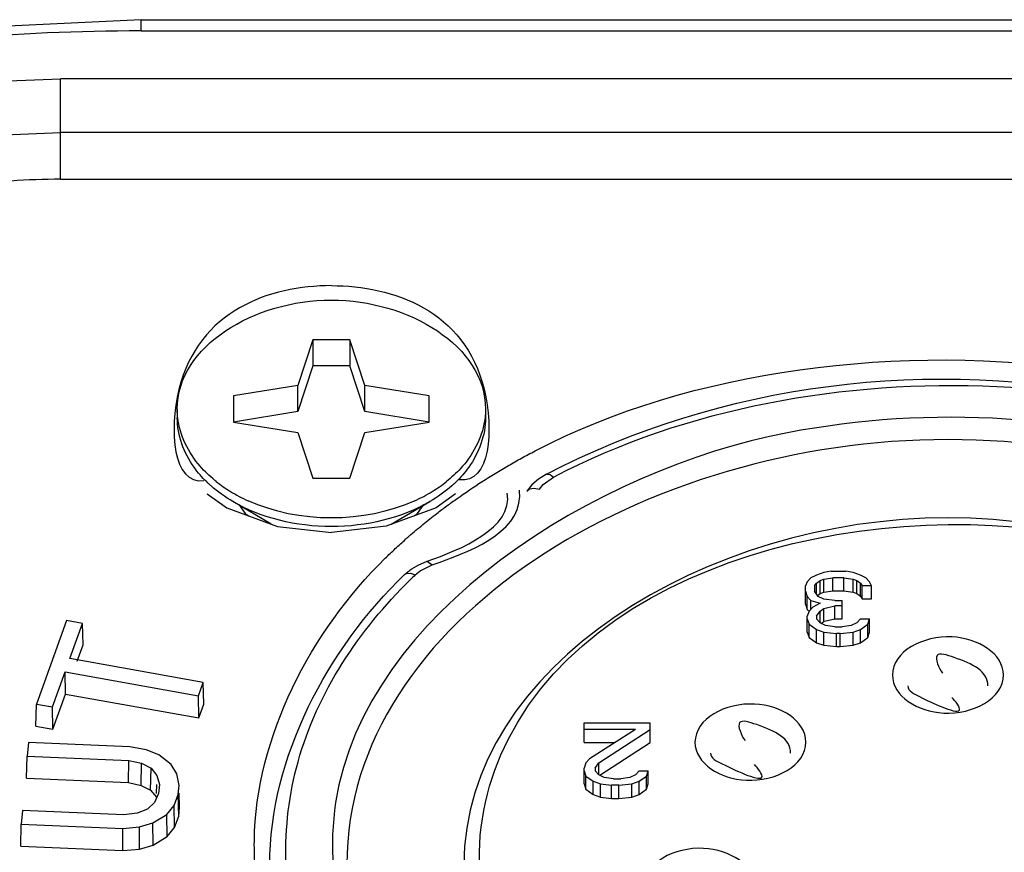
# Paper-space layout 'Sheet' of a CAD drawing. Header units: inches. Extents: x 0.2 to 10.8, y 0.2 to 8.3.
# Tile 425 of 545: x 7.5217 to 7.5855, y 5.4866 to 5.5406. Entities that reach past the tile are written whole.
import ezdxf

# ---------------------------------------------------------------- set-up
doc = ezdxf.new("R2010")
doc.units = ezdxf.units.IN
doc.header["$MEASUREMENT"] = 0
doc.layers.get('0').update_dxf_attribs({"lineweight": 5})
doc.layers.add('02___PRT_ALL_AXES', color=7, linetype='Continuous')

psp = doc.layouts.new('Sheet')

# ---------------------------------------------------------------- linework, layer by layer
at = {"color": 0, "linetype": 'ByBlock', "lineweight": -3}
for p, q in [((7.52953214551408, 5.539843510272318), (7.52953214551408, 5.540569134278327)), ((7.52953214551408, 5.540569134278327), (7.890222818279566, 5.540569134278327)), ((7.52953214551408, 5.539843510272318), (7.890222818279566, 5.539843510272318)), ((7.524309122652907, 5.530214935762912), (7.524309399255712, 5.53672244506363)), ((7.895445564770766, 5.536722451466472), (7.524309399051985, 5.536722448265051)), ((7.895445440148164, 5.533245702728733), (7.524309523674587, 5.533245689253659)), ((7.524309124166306, 5.530214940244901), (7.895445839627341, 5.530214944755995)), ((7.540677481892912, 5.519800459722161), (7.539710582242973, 5.516842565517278)), ((7.540677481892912, 5.519800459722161), (7.540677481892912, 5.518103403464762)), ((7.54307748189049, 5.519800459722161), (7.540677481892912, 5.519800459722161)), ((7.54307748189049, 5.519800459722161), (7.54307748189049, 5.518103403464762)), ((7.544044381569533, 5.516842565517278), (7.54307748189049, 5.519800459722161)), ((7.540677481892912, 5.518103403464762), (7.539710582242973, 5.515145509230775)), ((7.54307748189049, 5.518103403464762), (7.540677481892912, 5.518103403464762)), ((7.544044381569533, 5.515145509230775), (7.54307748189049, 5.518103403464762)), ((7.539710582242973, 5.516842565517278), (7.53552748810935, 5.516158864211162)), ((7.539710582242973, 5.515145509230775), (7.539710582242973, 5.516842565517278)), ((7.544044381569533, 5.515145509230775), (7.544044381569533, 5.516842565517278)), ((7.548227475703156, 5.516158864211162), (7.544044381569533, 5.516842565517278)), ((7.53552748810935, 5.516158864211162), (7.53552748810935, 5.514461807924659)), ((7.548227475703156, 5.514461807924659), (7.548227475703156, 5.516158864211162)), ((7.531877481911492, 5.515310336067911), (7.531877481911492, 5.514744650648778)), ((7.539710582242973, 5.515145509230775), (7.53552748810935, 5.514461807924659)), ((7.548227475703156, 5.514461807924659), (7.544044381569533, 5.515145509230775)), ((7.551877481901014, 5.515310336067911), (7.551877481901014, 5.514744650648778)), ((7.53552748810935, 5.514461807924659), (7.539710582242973, 5.513778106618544)), ((7.544044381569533, 5.513778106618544), (7.548227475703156, 5.514461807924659)), ((7.539710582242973, 5.513778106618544), (7.540677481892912, 5.510820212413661)), ((7.54307748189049, 5.510820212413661), (7.544044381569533, 5.513778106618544)), ((7.540677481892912, 5.510820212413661), (7.54307748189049, 5.510820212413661)), ((7.555374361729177, 5.510116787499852), (7.555617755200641, 5.510409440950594)), ((7.555617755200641, 5.510409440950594), (7.556288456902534, 5.510896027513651)), ((7.533827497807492, 5.509809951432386), (7.535085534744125, 5.5089068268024)), ((7.549929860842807, 5.509817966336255), (7.548669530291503, 5.508906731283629)), ((7.537967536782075, 5.507848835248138), (7.535487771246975, 5.509305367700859)), ((7.535877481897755, 5.509113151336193), (7.536292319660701, 5.5085374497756)), ((7.545762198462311, 5.507834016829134), (7.548267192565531, 5.509305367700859)), ((7.547462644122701, 5.5085374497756), (7.547877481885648, 5.509113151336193)), ((7.536292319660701, 5.5085374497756), (7.536502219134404, 5.508386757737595)), ((7.547244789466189, 5.508381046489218), (7.547462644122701, 5.5085374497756)), ((7.548097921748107, 5.505439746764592), (7.548422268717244, 5.50520091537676)), ((7.547320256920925, 5.504554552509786), (7.547635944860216, 5.504810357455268)), ((7.547635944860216, 5.504810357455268), (7.548422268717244, 5.50520091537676)), ((7.573819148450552, 5.50470253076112), (7.573342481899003, 5.504530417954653)), ((7.574295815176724, 5.504788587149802), (7.573819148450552, 5.50470253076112)), ((7.574295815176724, 5.504788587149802), (7.575249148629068, 5.504788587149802)), ((7.575725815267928, 5.50470253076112), (7.575249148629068, 5.504788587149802)), ((7.576202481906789, 5.504530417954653), (7.575725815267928, 5.50470253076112)), ((7.572746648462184, 5.50410013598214), (7.572627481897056, 5.503841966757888)), ((7.572984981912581, 5.504358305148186), (7.572746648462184, 5.50410013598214)), ((7.573342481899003, 5.504530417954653), (7.572984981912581, 5.504358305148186)), ((7.573223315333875, 5.503841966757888), (7.573342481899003, 5.504014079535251)), ((7.573342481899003, 5.504014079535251), (7.5735808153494, 5.504186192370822)), ((7.573342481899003, 5.503325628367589), (7.573342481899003, 5.504014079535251)), ((7.5735808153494, 5.504186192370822), (7.573819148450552, 5.504272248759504)), ((7.5735808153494, 5.503337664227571), (7.5735808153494, 5.504186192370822)), ((7.573819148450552, 5.504272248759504), (7.574414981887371, 5.504358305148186)), ((7.573819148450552, 5.503423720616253), (7.573819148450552, 5.504272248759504)), ((7.574414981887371, 5.503509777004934), (7.574414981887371, 5.504358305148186)), ((7.575129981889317, 5.504358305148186), (7.574414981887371, 5.504358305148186)), ((7.575129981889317, 5.503509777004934), (7.575129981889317, 5.504358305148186)), ((7.575129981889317, 5.504358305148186), (7.575725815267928, 5.504272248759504)), ((7.575725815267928, 5.503423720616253), (7.575725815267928, 5.504272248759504)), ((7.575725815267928, 5.504272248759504), (7.575964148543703, 5.504186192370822)), ((7.575964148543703, 5.503337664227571), (7.575964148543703, 5.504186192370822)), ((7.575964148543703, 5.504186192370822), (7.576202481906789, 5.504014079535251)), ((7.57655998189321, 5.504358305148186), (7.576202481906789, 5.504530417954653)), ((7.576202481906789, 5.503165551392), (7.576202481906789, 5.504014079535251)), ((7.576202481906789, 5.504014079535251), (7.576321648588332, 5.503841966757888)), ((7.576798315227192, 5.50410013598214), (7.57655998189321, 5.504358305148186)), ((7.576917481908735, 5.503841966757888), (7.576798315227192, 5.50410013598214)), ((7.572627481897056, 5.502649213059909), (7.572627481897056, 5.503841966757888)), ((7.572627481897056, 5.50349774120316), (7.572746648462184, 5.503153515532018)), ((7.573223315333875, 5.503841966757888), (7.573223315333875, 5.50349774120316)), ((7.57346164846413, 5.503153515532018), (7.573223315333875, 5.50349774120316)), ((7.57341509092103, 5.503217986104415), (7.5735808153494, 5.503337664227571)), ((7.5735808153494, 5.503337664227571), (7.573819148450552, 5.503423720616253)), ((7.573819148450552, 5.503423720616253), (7.574414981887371, 5.503509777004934)), ((7.574414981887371, 5.503509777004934), (7.575129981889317, 5.503509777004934)), ((7.575129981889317, 5.503509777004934), (7.575725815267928, 5.503423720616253)), ((7.575725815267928, 5.503423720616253), (7.575964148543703, 5.503337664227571)), ((7.575964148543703, 5.503337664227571), (7.576202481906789, 5.503165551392)), ((7.576321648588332, 5.502993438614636), (7.576321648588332, 5.503841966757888)), ((7.576917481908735, 5.503841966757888), (7.576321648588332, 5.503841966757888)), ((7.576917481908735, 5.502993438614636), (7.576917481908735, 5.503841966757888)), ((7.572746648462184, 5.502304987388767), (7.572746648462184, 5.503153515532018)), ((7.572746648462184, 5.503153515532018), (7.572984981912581, 5.502895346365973)), ((7.572984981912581, 5.50233597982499), (7.572984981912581, 5.502895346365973)), ((7.572984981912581, 5.502895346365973), (7.5735808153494, 5.502723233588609)), ((7.5735808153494, 5.502723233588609), (7.573104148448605, 5.50246506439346)), ((7.573819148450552, 5.502981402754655), (7.57346164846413, 5.503153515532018)), ((7.574534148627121, 5.502895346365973), (7.573819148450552, 5.502981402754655)), ((7.574534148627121, 5.502895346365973), (7.57501081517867, 5.502895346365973)), ((7.57501081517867, 5.501702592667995), (7.57501081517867, 5.502895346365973)), ((7.576202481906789, 5.503165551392), (7.576321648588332, 5.502993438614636)), ((7.576321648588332, 5.502993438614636), (7.576917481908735, 5.502993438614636)), ((7.572627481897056, 5.502649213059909), (7.572746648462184, 5.502304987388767)), ((7.572746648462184, 5.502304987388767), (7.572831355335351, 5.502213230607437)), ((7.572865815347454, 5.502206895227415), (7.572746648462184, 5.501862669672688)), ((7.573104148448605, 5.50246506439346), (7.572865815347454, 5.502206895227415)), ((7.573342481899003, 5.501862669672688), (7.5735808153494, 5.502206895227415)), ((7.5735808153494, 5.502206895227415), (7.573819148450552, 5.502379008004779)), ((7.5735808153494, 5.501432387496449), (7.5735808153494, 5.502206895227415)), ((7.573819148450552, 5.502379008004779), (7.574534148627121, 5.502551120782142)), ((7.573819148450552, 5.501530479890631), (7.573819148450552, 5.502379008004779)), ((7.574534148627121, 5.501702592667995), (7.574534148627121, 5.502551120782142)), ((7.57501081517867, 5.502551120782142), (7.574534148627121, 5.502551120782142)), ((7.524696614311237, 5.501593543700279), (7.522748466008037, 5.496167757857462)), ((7.525727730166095, 5.501408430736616), (7.524696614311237, 5.501593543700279)), ((7.524907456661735, 5.499123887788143), (7.525727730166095, 5.501408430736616)), ((7.525770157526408, 5.50001206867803), (7.525727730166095, 5.501408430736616)), ((7.572746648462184, 5.500842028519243), (7.572746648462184, 5.501862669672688)), ((7.572746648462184, 5.501690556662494), (7.572865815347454, 5.501346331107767)), ((7.573342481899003, 5.501862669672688), (7.573342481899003, 5.501690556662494)), ((7.5735808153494, 5.501432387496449), (7.573342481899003, 5.501690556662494)), ((7.573938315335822, 5.501260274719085), (7.5735808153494, 5.501432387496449)), ((7.573642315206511, 5.501402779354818), (7.573819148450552, 5.501530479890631)), ((7.573870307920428, 5.501542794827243), (7.574534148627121, 5.501702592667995)), ((7.574534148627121, 5.501702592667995), (7.57501081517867, 5.501702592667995)), ((7.575964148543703, 5.501432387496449), (7.575606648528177, 5.501260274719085)), ((7.576202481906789, 5.501690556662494), (7.575964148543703, 5.501432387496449)), ((7.576202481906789, 5.501690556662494), (7.576798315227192, 5.501690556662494)), ((7.576679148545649, 5.501346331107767), (7.576798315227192, 5.501690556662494)), ((7.576798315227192, 5.500842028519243), (7.576798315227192, 5.501690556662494)), ((7.572746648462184, 5.500842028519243), (7.572865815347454, 5.500497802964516)), ((7.572865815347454, 5.500497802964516), (7.572865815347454, 5.501346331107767)), ((7.572865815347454, 5.501346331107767), (7.573342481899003, 5.50100210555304)), ((7.573342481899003, 5.500153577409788), (7.573342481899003, 5.50100210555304)), ((7.573342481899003, 5.50100210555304), (7.573819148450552, 5.500829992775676)), ((7.573819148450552, 5.499981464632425), (7.573819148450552, 5.500829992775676)), ((7.573819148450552, 5.500829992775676), (7.574653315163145, 5.500743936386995)), ((7.574534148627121, 5.501174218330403), (7.573938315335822, 5.501260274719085)), ((7.574534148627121, 5.501174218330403), (7.57501081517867, 5.501174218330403)), ((7.574891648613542, 5.500743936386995), (7.575725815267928, 5.500829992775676)), ((7.575606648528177, 5.501260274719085), (7.57501081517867, 5.501174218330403)), ((7.575725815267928, 5.500829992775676), (7.576202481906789, 5.50100210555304)), ((7.575725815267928, 5.499981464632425), (7.575725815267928, 5.500829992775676)), ((7.576202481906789, 5.50100210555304), (7.576679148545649, 5.501346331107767)), ((7.576202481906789, 5.500153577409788), (7.576202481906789, 5.50100210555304)), ((7.576679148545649, 5.500497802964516), (7.576679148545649, 5.501346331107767)), ((7.576679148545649, 5.500497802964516), (7.576798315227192, 5.500842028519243)), ((7.572865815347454, 5.500497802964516), (7.573342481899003, 5.500153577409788)), ((7.573342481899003, 5.500153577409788), (7.573819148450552, 5.499981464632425)), ((7.574653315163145, 5.499895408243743), (7.574653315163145, 5.500743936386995)), ((7.574891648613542, 5.500743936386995), (7.574653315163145, 5.500743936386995)), ((7.574891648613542, 5.499895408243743), (7.574891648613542, 5.500743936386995)), ((7.575725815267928, 5.499981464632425), (7.576202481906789, 5.500153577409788)), ((7.576202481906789, 5.500153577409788), (7.576679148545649, 5.500497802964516)), ((7.525389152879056, 5.498950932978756), (7.525770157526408, 5.50001206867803)), ((7.573819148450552, 5.499981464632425), (7.574653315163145, 5.499895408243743)), ((7.574653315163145, 5.499895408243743), (7.574891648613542, 5.499895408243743)), ((7.574891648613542, 5.499895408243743), (7.575725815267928, 5.499981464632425)), ((7.533568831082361, 5.49756893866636), (7.524907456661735, 5.499123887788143)), ((7.523779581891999, 5.495982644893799), (7.524599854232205, 5.498267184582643)), ((7.524625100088, 5.496822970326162), (7.524599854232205, 5.498267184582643)), ((7.524599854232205, 5.498267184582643), (7.533261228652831, 5.49671223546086)), ((7.533261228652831, 5.49671223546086), (7.533568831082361, 5.49756893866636)), ((7.533611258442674, 5.496172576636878), (7.533568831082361, 5.49756893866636)), ((7.523804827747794, 5.494538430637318), (7.524625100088, 5.496822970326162)), ((7.524625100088, 5.496822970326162), (7.533286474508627, 5.495268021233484)), ((7.533286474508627, 5.495268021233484), (7.533261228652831, 5.49671223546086)), ((7.522706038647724, 5.494735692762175), (7.522748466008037, 5.496167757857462)), ((7.522748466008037, 5.496167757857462), (7.523779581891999, 5.495982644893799)), ((7.523804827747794, 5.494538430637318), (7.523779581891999, 5.495982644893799)), ((7.533286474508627, 5.495268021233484), (7.533611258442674, 5.496172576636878)), ((7.522706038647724, 5.494735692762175), (7.523804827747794, 5.494538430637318)), ((7.558267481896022, 5.493666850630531), (7.558267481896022, 5.494945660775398)), ((7.558267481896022, 5.494945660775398), (7.562557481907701, 5.494945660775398)), ((7.561604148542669, 5.494515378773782), (7.558267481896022, 5.494515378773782)), ((7.561604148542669, 5.494515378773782), (7.558624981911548, 5.492622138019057)), ((7.559220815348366, 5.492363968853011), (7.562557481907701, 5.494515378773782)), ((7.562557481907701, 5.493666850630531), (7.562557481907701, 5.494945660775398)), ((7.522218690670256, 5.493679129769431), (7.522142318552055, 5.492796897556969)), ((7.52880211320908, 5.493394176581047), (7.522218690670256, 5.493679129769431)), ((7.5298512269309, 5.493201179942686), (7.52880211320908, 5.493394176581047)), ((7.530675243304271, 5.492870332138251), (7.5298512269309, 5.493201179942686)), ((7.558267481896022, 5.493666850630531), (7.560268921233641, 5.493666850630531)), ((7.559286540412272, 5.491557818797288), (7.562557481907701, 5.493666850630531)), ((7.522105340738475, 5.491359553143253), (7.522142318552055, 5.492796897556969)), ((7.522142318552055, 5.492796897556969), (7.528725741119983, 5.492511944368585)), ((7.528719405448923, 5.491073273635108), (7.528725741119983, 5.492511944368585)), ((7.528725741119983, 5.492511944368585), (7.529562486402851, 5.49232813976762)), ((7.531473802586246, 5.492245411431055), (7.530675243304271, 5.492870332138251)), ((7.558624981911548, 5.492622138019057), (7.55838664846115, 5.492363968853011)), ((7.529546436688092, 5.490891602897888), (7.529562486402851, 5.49232813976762)), ((7.529562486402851, 5.49232813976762), (7.530174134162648, 5.492006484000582)), ((7.530147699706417, 5.490575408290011), (7.530174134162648, 5.492006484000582)), ((7.530174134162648, 5.492006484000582), (7.530560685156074, 5.491546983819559)), ((7.53184762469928, 5.491638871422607), (7.531473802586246, 5.492245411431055)), ((7.55838664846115, 5.492363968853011), (7.558267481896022, 5.492019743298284)), ((7.558267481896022, 5.490999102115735), (7.558267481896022, 5.492019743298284)), ((7.558267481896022, 5.491847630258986), (7.55838664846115, 5.491503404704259)), ((7.558982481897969, 5.492019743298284), (7.559220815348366, 5.492363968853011)), ((7.558982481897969, 5.492019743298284), (7.558982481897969, 5.491847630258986)), ((7.559220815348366, 5.491589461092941), (7.558982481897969, 5.491847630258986)), ((7.559220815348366, 5.491589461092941), (7.559220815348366, 5.492363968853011)), ((7.561842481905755, 5.491847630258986), (7.561604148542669, 5.491589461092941)), ((7.561842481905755, 5.491847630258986), (7.562438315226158, 5.491847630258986)), ((7.562319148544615, 5.491503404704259), (7.562438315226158, 5.491847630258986)), ((7.562438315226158, 5.490999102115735), (7.562438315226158, 5.491847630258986)), ((7.522105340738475, 5.491359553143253), (7.528719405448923, 5.491073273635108)), ((7.530560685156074, 5.491546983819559), (7.530722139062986, 5.490949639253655)), ((7.531996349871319, 5.490894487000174), (7.53184762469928, 5.491638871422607)), ((7.55838664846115, 5.490654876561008), (7.55838664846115, 5.491503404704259)), ((7.55838664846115, 5.491503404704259), (7.558863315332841, 5.491159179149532)), ((7.559578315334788, 5.491417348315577), (7.559220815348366, 5.491589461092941)), ((7.560174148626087, 5.491331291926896), (7.559578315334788, 5.491417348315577)), ((7.560174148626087, 5.491331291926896), (7.560650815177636, 5.491331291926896)), ((7.561246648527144, 5.491417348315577), (7.560650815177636, 5.491331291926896)), ((7.561604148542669, 5.491589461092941), (7.561246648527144, 5.491417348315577)), ((7.561842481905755, 5.491159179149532), (7.562319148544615, 5.491503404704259)), ((7.562319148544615, 5.490654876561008), (7.562319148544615, 5.491503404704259)), ((7.528719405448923, 5.491073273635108), (7.529546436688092, 5.490891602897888)), ((7.529546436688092, 5.490891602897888), (7.530147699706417, 5.490575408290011)), ((7.530147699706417, 5.490575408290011), (7.530527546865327, 5.490123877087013)), ((7.53053315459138, 5.490364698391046), (7.530546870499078, 5.490953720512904)), ((7.530722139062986, 5.490949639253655), (7.530671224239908, 5.490361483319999)), ((7.531945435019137, 5.490306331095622), (7.531996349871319, 5.490894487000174)), ((7.558267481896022, 5.490999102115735), (7.55838664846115, 5.490654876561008)), ((7.55838664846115, 5.490654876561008), (7.558863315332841, 5.490310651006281)), ((7.558863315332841, 5.490310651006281), (7.558863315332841, 5.491159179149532)), ((7.558863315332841, 5.491159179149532), (7.559339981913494, 5.490987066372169)), ((7.559339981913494, 5.490138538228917), (7.559339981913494, 5.490987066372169)), ((7.559339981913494, 5.490987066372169), (7.560054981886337, 5.490901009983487)), ((7.560054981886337, 5.490052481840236), (7.560054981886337, 5.490901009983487)), ((7.560531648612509, 5.490901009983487), (7.560054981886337, 5.490901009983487)), ((7.560531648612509, 5.490901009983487), (7.561365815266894, 5.490987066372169)), ((7.560531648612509, 5.490052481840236), (7.560531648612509, 5.490901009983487)), ((7.561365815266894, 5.490987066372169), (7.561842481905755, 5.491159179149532)), ((7.561365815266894, 5.490138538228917), (7.561365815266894, 5.490987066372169)), ((7.561842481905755, 5.490310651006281), (7.561842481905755, 5.491159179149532)), ((7.561842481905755, 5.490310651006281), (7.562319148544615, 5.490654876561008)), ((7.562319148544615, 5.490654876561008), (7.562438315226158, 5.490999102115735)), ((7.530671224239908, 5.490361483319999), (7.530407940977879, 5.48978251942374)), ((7.531669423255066, 5.489580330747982), (7.531945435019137, 5.490306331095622)), ((7.531980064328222, 5.488888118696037), (7.531945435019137, 5.490306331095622)), ((7.532031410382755, 5.489481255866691), (7.53200874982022, 5.490394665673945)), ((7.558863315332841, 5.490310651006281), (7.559339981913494, 5.490138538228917)), ((7.559339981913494, 5.490138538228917), (7.560054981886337, 5.490052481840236)), ((7.560054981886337, 5.490052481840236), (7.560531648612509, 5.490052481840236)), ((7.560531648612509, 5.490052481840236), (7.561365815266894, 5.490138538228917)), ((7.561365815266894, 5.490138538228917), (7.561842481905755, 5.490310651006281)), ((7.521836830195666, 5.489267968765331), (7.521760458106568, 5.488385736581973)), ((7.528420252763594, 5.488983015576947), (7.521836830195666, 5.489267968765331)), ((7.529945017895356, 5.489359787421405), (7.529282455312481, 5.489093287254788)), ((7.530407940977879, 5.48978251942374), (7.529945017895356, 5.489359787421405)), ((7.531193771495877, 5.489010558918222), (7.531669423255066, 5.489580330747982)), ((7.531701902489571, 5.48815646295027), (7.531669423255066, 5.489580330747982)), ((7.531980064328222, 5.488888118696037), (7.532031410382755, 5.489481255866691)), ((7.529282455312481, 5.489093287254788), (7.528420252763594, 5.488983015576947)), ((7.530293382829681, 5.488459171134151), (7.531193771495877, 5.489010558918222)), ((7.531220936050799, 5.487580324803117), (7.531193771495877, 5.489010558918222)), ((7.531701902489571, 5.48815646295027), (7.531980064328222, 5.488888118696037)), ((7.521723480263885, 5.486948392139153), (7.521760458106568, 5.488385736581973)), ((7.521760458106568, 5.488385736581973), (7.528343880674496, 5.488100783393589)), ((7.528343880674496, 5.488100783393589), (7.529418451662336, 5.48820186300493)), ((7.528345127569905, 5.486661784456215), (7.528343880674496, 5.488100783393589)), ((7.529418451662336, 5.48820186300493), (7.530293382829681, 5.488459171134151)), ((7.529427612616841, 5.486763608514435), (7.529418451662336, 5.48820186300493)), ((7.530311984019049, 5.487023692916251), (7.530293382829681, 5.488459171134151)), ((7.531220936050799, 5.487580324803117), (7.531701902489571, 5.48815646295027)), ((7.530311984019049, 5.487023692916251), (7.531220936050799, 5.487580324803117)), ((7.521723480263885, 5.486948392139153), (7.528345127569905, 5.486661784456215)), ((7.528345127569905, 5.486661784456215), (7.529427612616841, 5.486763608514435)), ((7.529427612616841, 5.486763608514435), (7.530311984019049, 5.487023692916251)), ((7.536877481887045, 5.487026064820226), (7.536880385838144, 5.487303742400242))]:
    psp.add_line(p, q, dxfattribs=at)
for points in [[(7.52953214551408, 5.540569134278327), (7.518167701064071, 5.540029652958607), (7.505130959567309, 5.53802006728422), (7.492876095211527, 5.534561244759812), (7.481846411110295, 5.529733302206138), (7.472456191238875, 5.523654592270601), (7.465143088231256, 5.516550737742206), (7.460236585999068, 5.508756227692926), (7.458100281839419, 5.502123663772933)], [(7.509267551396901, 5.535176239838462), (7.514163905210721, 5.536030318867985), (7.519201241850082, 5.536548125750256), (7.524309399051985, 5.536722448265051)], [(7.510483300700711, 5.531569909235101), (7.51498348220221, 5.532494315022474), (7.519615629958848, 5.53305627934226), (7.524309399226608, 5.533245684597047)], [(7.555824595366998, 5.511074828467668), (7.555321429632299, 5.510761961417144), (7.554892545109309, 5.510391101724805), (7.554549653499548, 5.509975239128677)], [(7.555824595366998, 5.511074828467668), (7.55586766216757, 5.511090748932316), (7.556060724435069, 5.511059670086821), (7.556288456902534, 5.510896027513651)], [(7.554549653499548, 5.509975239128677), (7.554738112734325, 5.510127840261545), (7.555030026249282, 5.510181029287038), (7.555374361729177, 5.510116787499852)], [(7.535085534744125, 5.5089068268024), (7.538379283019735, 5.507697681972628), (7.541877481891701, 5.507305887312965)], [(7.548669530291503, 5.508906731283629), (7.545421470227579, 5.507708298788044), (7.541877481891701, 5.507305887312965)], [(7.546629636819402, 5.504570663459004), (7.547057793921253, 5.504919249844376), (7.547552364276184, 5.505211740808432), (7.548097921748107, 5.505439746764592)], [(7.546629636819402, 5.504570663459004), (7.546751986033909, 5.504644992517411), (7.547012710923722, 5.504661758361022), (7.547320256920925, 5.504554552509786)]]:
    psp.add_lwpolyline(points, dxfattribs=at)
for centre, radius, start, end in [((7.571263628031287, 5.479149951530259), 0.03703695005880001, 131.3695572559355, 131.5551096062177), ((7.571369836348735, 5.479029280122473), 0.03719770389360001, 131.0815629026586, 131.3694834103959), ((7.570933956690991, 5.479875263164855), 0.03415661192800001, 133.7359681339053, 134.4977458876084)]:
    psp.add_arc(centre, radius, start, end, dxfattribs=at)
for points, knots in [([(7.52953214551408, 5.539843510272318), (7.521362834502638, 5.539843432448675), (7.496309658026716, 5.537672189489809), (7.465449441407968, 5.522327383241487), (7.462027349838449, 5.504637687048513)], [0, 0, 0, 0, 0.3119609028, 1, 1, 1, 1]), ([(7.52430912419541, 5.530215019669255), (7.522160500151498, 5.530215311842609), (7.517899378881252, 5.529907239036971), (7.513722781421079, 5.529006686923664), (7.511701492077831, 5.528409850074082)], [0, 0, 0, 0, 0.5048236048, 1, 1, 1, 1]), ([(7.541877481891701, 5.523314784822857), (7.537889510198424, 5.523314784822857), (7.530881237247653, 5.520886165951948), (7.531576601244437, 5.510401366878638), (7.533601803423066, 5.510667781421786)], [0, 0, 0, 0, 0.6612869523, 1, 1, 1, 1]), ([(7.541877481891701, 5.523314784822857), (7.545869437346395, 5.523314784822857), (7.552905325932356, 5.520921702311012), (7.552185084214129, 5.510445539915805), (7.550171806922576, 5.510716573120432)], [0, 0, 0, 0, 0.6627418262, 1, 1, 1, 1]), ([(7.555824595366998, 5.511074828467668), (7.567142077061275, 5.517000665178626), (7.592750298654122, 5.520286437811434), (7.617035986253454, 5.507479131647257), (7.622659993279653, 5.497559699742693)], [0, 0, 0, 0, 0.5283768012, 1, 1, 1, 1]), ([(7.556288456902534, 5.510896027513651), (7.564961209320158, 5.515433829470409), (7.584977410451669, 5.518941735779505), (7.611946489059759, 5.511842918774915), (7.629251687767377, 5.489724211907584), (7.621731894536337, 5.473427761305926), (7.616434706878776, 5.4683662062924)], [0, 0, 0, 0, 0.2853542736, 0.5634722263, 0.7864068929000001, 1, 1, 1, 1]), ([(7.60095900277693, 5.461601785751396), (7.608429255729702, 5.464468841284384), (7.619036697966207, 5.471864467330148), (7.622843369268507, 5.486977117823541), (7.61824111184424, 5.501992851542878), (7.598973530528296, 5.514623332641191), (7.580761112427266, 5.515540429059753), (7.571472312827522, 5.513770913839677)], [0, 0, 0, 0, 0.2463633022, 0.3526881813, 0.4596287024, 0.7088595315, 1, 1, 1, 1]), ([(7.533787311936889, 5.510588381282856), (7.533488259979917, 5.510879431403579), (7.532463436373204, 5.512037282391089), (7.531877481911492, 5.513614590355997), (7.531877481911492, 5.514744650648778)], [0, 0, 0, 0, 0.2696867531, 1, 1, 1, 1]), ([(7.551877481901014, 5.514744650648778), (7.551877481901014, 5.513614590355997), (7.551291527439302, 5.512037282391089), (7.550266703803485, 5.510879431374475), (7.549967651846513, 5.510588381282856)], [0, 0, 0, 0, 0.7303132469, 1, 1, 1, 1]), ([(7.571472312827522, 5.513770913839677), (7.559069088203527, 5.51140810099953), (7.537377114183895, 5.497996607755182), (7.545160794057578, 5.470893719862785), (7.556448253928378, 5.464047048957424), (7.562741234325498, 5.461622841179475)], [0, 0, 0, 0, 0.5053750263, 0.7300763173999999, 1, 1, 1, 1]), ([(7.553357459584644, 5.511639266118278), (7.553642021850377, 5.511804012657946), (7.554216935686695, 5.512128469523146), (7.554798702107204, 5.51244046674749), (7.55509227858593, 5.512593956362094)], [0, 0, 0, 0, 0.4981305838, 1, 1, 1, 1]), ([(7.550029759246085, 5.509506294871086), (7.550563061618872, 5.509884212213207), (7.551656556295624, 5.510620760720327), (7.552782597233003, 5.511306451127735), (7.553357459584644, 5.511639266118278)], [0, 0, 0, 0, 0.4959697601, 1, 1, 1, 1]), ([(7.534069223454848, 5.510327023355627), (7.534021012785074, 5.510369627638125), (7.533925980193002, 5.510455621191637), (7.533833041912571, 5.510543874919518), (7.533787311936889, 5.510588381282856)], [0, 0, 0, 0, 0.5020504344, 1, 1, 1, 1]), ([(7.549967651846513, 5.510588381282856), (7.549921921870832, 5.510543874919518), (7.5498289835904, 5.510455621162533), (7.549733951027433, 5.510369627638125), (7.549685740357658, 5.510327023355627)], [0, 0, 0, 0, 0.4979495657, 1, 1, 1, 1]), ([(7.571871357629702, 5.466162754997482), (7.565169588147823, 5.467811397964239), (7.555352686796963, 5.472956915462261), (7.550614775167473, 5.485375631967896), (7.555476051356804, 5.505491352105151), (7.579480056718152, 5.510151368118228), (7.592810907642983, 5.506518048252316)], [0, 0, 0, 0, 0.2606245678, 0.3703337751, 0.4782235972, 1, 1, 1, 1]), ([(7.554093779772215, 5.509634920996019), (7.554094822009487, 5.509701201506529), (7.554092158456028, 5.509835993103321), (7.554080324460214, 5.50997028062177), (7.554072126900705, 5.510038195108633)], [0, 0, 0, 0, 0.4921351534, 1, 1, 1, 1]), ([(7.548717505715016, 5.508536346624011), (7.548932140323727, 5.5087018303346), (7.549366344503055, 5.509029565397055), (7.549807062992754, 5.509348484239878), (7.550029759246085, 5.509506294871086)], [0, 0, 0, 0, 0.4982342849, 1, 1, 1, 1]), ([(7.546926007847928, 5.507067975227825), (7.547215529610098, 5.507320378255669), (7.547805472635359, 5.507818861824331), (7.548410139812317, 5.508299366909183), (7.548717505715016, 5.508536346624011)], [0, 0, 0, 0, 0.4973981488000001, 1, 1, 1, 1]), ([(7.613277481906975, 5.485753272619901), (7.613277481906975, 5.498628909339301), (7.581877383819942, 5.517869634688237), (7.550477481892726, 5.498628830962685), (7.550477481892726, 5.485753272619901)], [0, 0, 0, 0, 0.5000015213, 1, 1, 1, 1]), ([(7.545370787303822, 5.505630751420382), (7.54558539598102, 5.505841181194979), (7.546021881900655, 5.506258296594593), (7.546468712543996, 5.506664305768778), (7.54669553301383, 5.506865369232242)], [0, 0, 0, 0, 0.4978918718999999, 1, 1, 1, 1]), ([(7.561713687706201, 5.459604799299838), (7.552512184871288, 5.463059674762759), (7.538926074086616, 5.473208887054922), (7.538431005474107, 5.49316978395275), (7.54369661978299, 5.500998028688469), (7.546994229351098, 5.504238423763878)], [0, 0, 0, 0, 0.5243238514, 0.7533680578, 1, 1, 1, 1]), ([(7.585477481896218, 5.498056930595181), (7.585473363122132, 5.499439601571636), (7.582050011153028, 5.501552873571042), (7.578281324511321, 5.499586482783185), (7.578277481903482, 5.498056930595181)], [0, 0, 0, 0, 0.4747822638, 1, 1, 1, 1]), ([(7.584477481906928, 5.497349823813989), (7.584477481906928, 5.498306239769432), (7.583096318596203, 5.498954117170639), (7.580775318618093, 5.499682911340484), (7.581286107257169, 5.498491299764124), (7.581522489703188, 5.498166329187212)], [0, 0, 0, 0, 0.5530709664, 0.7676210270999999, 1, 1, 1, 1]), ([(7.578277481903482, 5.498056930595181), (7.578281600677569, 5.496674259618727), (7.581704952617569, 5.494560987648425), (7.585473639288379, 5.496527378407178), (7.585477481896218, 5.498056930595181)], [0, 0, 0, 0, 0.4747822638, 1, 1, 1, 1]), ([(7.579277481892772, 5.497349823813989), (7.579277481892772, 5.497006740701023), (7.580380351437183, 5.496508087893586), (7.581099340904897, 5.496099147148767), (7.583055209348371, 5.495425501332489), (7.582366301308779, 5.49638621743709), (7.582128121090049, 5.496597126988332)], [0, 0, 0, 0, 0.2172931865, 0.5662514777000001, 0.7985050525, 1, 1, 1, 1]), ([(7.572667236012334, 5.493701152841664), (7.572663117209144, 5.495083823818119), (7.569239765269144, 5.497197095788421), (7.565471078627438, 5.495230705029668), (7.565467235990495, 5.493701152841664)], [0, 0, 0, 0, 0.4747822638, 1, 1, 1, 1]), ([(7.571667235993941, 5.492994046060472), (7.571667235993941, 5.493950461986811), (7.570286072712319, 5.494598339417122), (7.567965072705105, 5.495327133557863), (7.568475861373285, 5.494135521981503), (7.568712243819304, 5.493810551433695)], [0, 0, 0, 0, 0.5530709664, 0.7676210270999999, 1, 1, 1, 1]), ([(7.565467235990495, 5.493701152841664), (7.565471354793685, 5.49231848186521), (7.568894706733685, 5.490205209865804), (7.572663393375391, 5.492171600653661), (7.572667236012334, 5.493701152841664)], [0, 0, 0, 0, 0.4747822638, 1, 1, 1, 1]), ([(7.566467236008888, 5.492994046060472), (7.566467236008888, 5.492650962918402), (7.567570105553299, 5.492152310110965), (7.568289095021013, 5.491743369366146), (7.570244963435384, 5.491069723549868), (7.569556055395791, 5.492030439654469), (7.569317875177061, 5.492241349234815)], [0, 0, 0, 0, 0.2172931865, 0.5662514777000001, 0.7985050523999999, 1, 1, 1, 1]), ([(7.53692250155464, 5.485623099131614), (7.536907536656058, 5.485856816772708), (7.536885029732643, 5.486324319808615), (7.536877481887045, 5.486792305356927), (7.536877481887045, 5.487026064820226)], [0, 0, 0, 0, 0.5004666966, 1, 1, 1, 1]), ([(7.569354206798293, 5.484339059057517), (7.569350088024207, 5.485721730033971), (7.565926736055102, 5.487835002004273), (7.562158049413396, 5.48586861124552), (7.562154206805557, 5.484339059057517)], [0, 0, 0, 0, 0.4747822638, 1, 1, 1, 1])]:
    psp.add_open_spline(points, degree=3, knots=knots, dxfattribs=at)
for points in [[(7.55509227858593, 5.512593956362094), (7.575226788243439, 5.523120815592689), (7.609327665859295, 5.519727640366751), (7.622269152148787, 5.50105329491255)], [(7.620877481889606, 5.485753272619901), (7.620877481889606, 5.501674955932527), (7.58187748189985, 5.524985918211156), (7.542877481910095, 5.501674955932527), (7.542877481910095, 5.485753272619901)], [(7.535487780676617, 5.509305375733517), (7.534985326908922, 5.509600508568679), (7.534505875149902, 5.509941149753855), (7.534069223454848, 5.510327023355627)], [(7.548097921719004, 5.505439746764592), (7.550243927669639, 5.506175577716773), (7.553687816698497, 5.50761157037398), (7.553286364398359, 5.509844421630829)], [(7.549685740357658, 5.510327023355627), (7.5492490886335, 5.509941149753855), (7.54876963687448, 5.509600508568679), (7.54826718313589, 5.509305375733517)], [(7.54826718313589, 5.509305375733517), (7.544594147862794, 5.507147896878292), (7.539160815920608, 5.507147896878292), (7.535487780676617, 5.509305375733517)], [(7.548422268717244, 5.50520091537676), (7.55069126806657, 5.505982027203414), (7.554056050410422, 5.507235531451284), (7.554093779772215, 5.509634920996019)], [(7.536879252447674, 5.487303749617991), (7.536965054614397, 5.494036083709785), (7.540563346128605, 5.500916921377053), (7.545370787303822, 5.505630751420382)], [(7.537877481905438, 5.485753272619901), (7.537877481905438, 5.492670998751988), (7.541626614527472, 5.499793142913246), (7.546629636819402, 5.504570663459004)]]:
    psp.add_open_spline(points, degree=3, dxfattribs=at)
at = {"layer": '02___PRT_ALL_AXES', "color": 0, "linetype": 'ByBlock', "lineweight": -3}
for p, q in [((7.534406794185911, 5.510609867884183), (7.534319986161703, 5.51067977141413)), ((7.549453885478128, 5.510695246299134), (7.549348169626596, 5.510609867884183))]:
    psp.add_line(p, q, dxfattribs=at)
for centre, radius, start, end in [((7.540151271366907, 5.517858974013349), 0.009249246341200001, 231.605308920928, 238.5749556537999), ((7.543603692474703, 5.517858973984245), 0.009249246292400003, 301.4250443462, 308.394691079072), ((7.54080665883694, 5.518933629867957), 0.0105079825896, 238.5806792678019, 245.631783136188), ((7.542948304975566, 5.518933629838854), 0.0105079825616, 294.368216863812, 301.4193207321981)]:
    psp.add_arc(centre, radius, start, end, dxfattribs=at)
for points in [[(7.531877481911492, 5.515310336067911), (7.531877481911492, 5.519392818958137), (7.541877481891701, 5.525369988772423), (7.551877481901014, 5.519392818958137), (7.551877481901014, 5.515310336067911)], [(7.547283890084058, 5.509361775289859), (7.54400253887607, 5.507870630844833), (7.539752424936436, 5.507870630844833), (7.536471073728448, 5.509361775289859)]]:
    psp.add_open_spline(points, degree=3, dxfattribs=at)
for points, knots in [([(7.531909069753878, 5.514748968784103), (7.531898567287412, 5.514842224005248), (7.531882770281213, 5.515029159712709), (7.531877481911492, 5.51521668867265), (7.531877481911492, 5.515310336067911)], [0, 0, 0, 0, 0.5005262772, 1, 1, 1, 1]), ([(7.551877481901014, 5.515310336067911), (7.551877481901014, 5.51521668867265), (7.551872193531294, 5.515029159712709), (7.551856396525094, 5.514842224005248), (7.551845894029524, 5.514748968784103)], [0, 0, 0, 0, 0.499473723, 1, 1, 1, 1]), ([(7.534301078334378, 5.510695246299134), (7.533967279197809, 5.510969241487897), (7.532814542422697, 5.512061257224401), (7.532038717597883, 5.51359778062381), (7.531909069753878, 5.514748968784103)], [0, 0, 0, 0, 0.2715502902, 1, 1, 1, 1]), ([(7.551845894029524, 5.514748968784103), (7.551716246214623, 5.51359778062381), (7.550940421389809, 5.512061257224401), (7.549787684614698, 5.510969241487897), (7.549453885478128, 5.510695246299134)], [0, 0, 0, 0, 0.7284497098, 1, 1, 1, 1])]:
    psp.add_open_spline(points, degree=3, knots=knots, dxfattribs=at)

doc.saveas('drawing.dxf')
